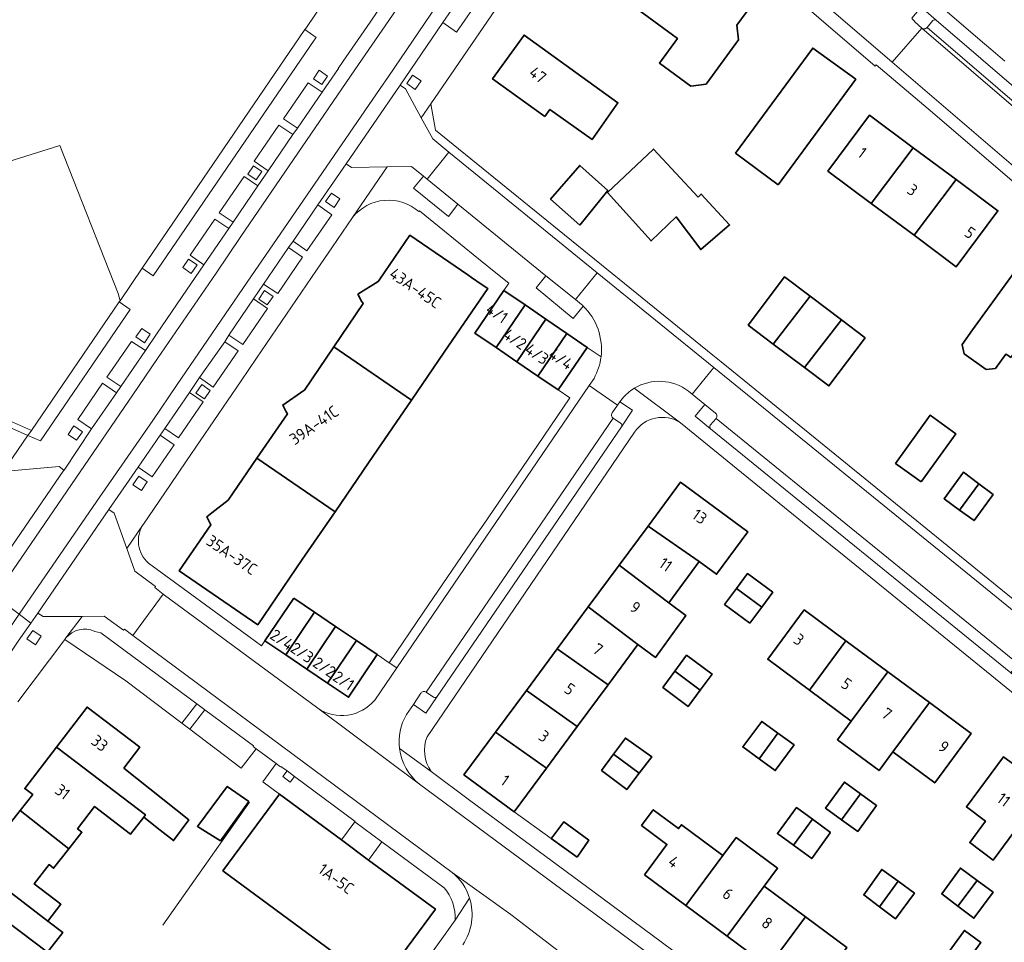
# Model space of a CAD drawing. Extents: x 150256 to 156914, y 461459 to 469481.
# Tile 338 of 656: x 155638 to 155753, y 463819 to 463927. Entities that reach past the tile are written whole.
import ezdxf
from ezdxf.enums import TextEntityAlignment as Align

# ---------------------------------------------------------------- set-up
doc = ezdxf.new("R2010")
doc.units = 0
doc.header["$LTSCALE"] = 0.75
for name, color, linetype, lineweight in [('B-RO-GR-BEPLANTING_CULTUUR_HEESTERS-GV', 251, 'CONTINUOUS', 18), ('B-RO-GR-GROENVOORZIENING-GV', 251, 'CONTINUOUS', 18), ('B-RO-GR-HAAG-GV', 251, 'CONTINUOUS', 13), ('B-RO-IE-TERREINAFSCHEIDING_KUNSTMATIG_HEKWERK-G', 251, 'IE-TERREINAFSCHEIDING-KUNSTMATIG', 18), ('B-RO-OG-BEBOUWING-GV', 6, 'CONTINUOUS', 35), ('B-RO-OG-BEBOUWING-T18', 1, 'CONTINUOUS', 18), ('B-RO-OG-TERREIN_CULTUURSCHEIDING-GV', 251, 'CONTINUOUS', 18), ('B-RO-OG-TERREIN_ONBEGROEID-GV', 251, 'CONTINUOUS', 18), ('B-RO-VH-VERHARDING_ASFALT-GV', 251, 'CONTINUOUS', 18), ('B-RO-VH-VERHARDING_BETONSTRAATSTEEN-GV', 251, 'CONTINUOUS', 18), ('B-RO-VH-VERHARDING_STRAATBAKSTEEN-GV', 251, 'CONTINUOUS', 18), ('B-RO-VH-VERHARDING_TEGEL-GV', 251, 'CONTINUOUS', 18)]:
    doc.layers.add(name, color=color, linetype=linetype, lineweight=lineweight)
doc.styles.add('NLCS-ISO-M200-T18', font='NLCS-ISO.ttf', dxfattribs={"height": 360})
doc.linetypes.add('IE-TERREINAFSCHEIDING-KUNSTMATIG', pattern='A,4,[82,NLCS.SHX,S=0.75,R=90,X=0,Y=0],4,-2', length=10)

msp = doc.modelspace()

# ---------------------------------------------------------------- linework, layer by layer
at = {"layer": 'B-RO-GR-BEPLANTING_CULTUUR_HEESTERS-GV'}
for points in [[(155647.009, 463855.699, 0.3451385), (155643.659, 463854.931)], [(155688.998, 463822.058, 0.188933), (155687.718, 463825.848)]]:
    msp.add_lwpolyline(points, format="xyb", dxfattribs=at)
for points in [[(155657.17, 463844.994), (155658.896, 463847.272), (155647.722, 463855.527), (155647.009, 463855.699)], [(155643.659, 463854.931), (155643.537, 463854.768), (155650.652, 463849.937), (155657.17, 463844.994)], [(155687.718, 463825.848), (155680.472, 463831.177), (155678.918, 463829.07), (155686.699, 463823.332)], [(155686.699, 463823.332), (155680.124, 463814.418), (155682.36, 463812.769), (155688.998, 463822.058)]]:
    msp.add_lwpolyline(points, dxfattribs=at)
for points in [[(155659.826, 463846.58), (155658.093, 463844.294), (155664.075, 463839.758), (155665.82, 463842.033), (155665.477, 463842.306), (155665.521, 463842.361)], [(155675.751, 463831.407), (155677.313, 463833.525), (155677.349, 463833.573), (155670.281, 463838.81), (155669.793, 463838.152), (155668.928, 463838.793), (155669.416, 463839.451), (155668.706, 463839.977), (155668.659, 463839.913), (155668.133, 463840.309), (155666.592, 463838.16), (155668.528, 463836.733)]]:
    msp.add_lwpolyline(points, close=True, dxfattribs=at)
at = {"layer": 'B-RO-GR-GROENVOORZIENING-GV'}
for points in [[(155745.041, 463926.872), (155743.277, 463928.386), (155742.203, 463927.114)], [(155742.567, 463926.681), (155743.353, 463925.947)], [(155743.967, 463926.035), (155744.647, 463926.826)], [(155703.014, 463894.341), (155699.584, 463897.123), (155698.426, 463895.716), (155702.756, 463892.151), (155703.915, 463893.588)], [(155703.736, 463893.755), (155703.014, 463894.341)], [(155708.36, 463879.535), (155709.67, 463881.454), (155708.198, 463882.441), (155707.925, 463882.051), (155707.287, 463881.143)], [(155719.314, 463881.123), (155718.09, 463882.126), (155716.959, 463880.762), (155718.755, 463879.302)], [(155707.413, 463880.537), (155708.281, 463879.962)], [(155718.726, 463879.707), (155719.388, 463880.492)], [(155685.012, 463848.484), (155684.131, 463847.194)], [(155684.131, 463847.194), (155685.596, 463846.186), (155686.908, 463848.107)], [(155686.482, 463848.027), (155685.629, 463848.607)]]:
    msp.add_lwpolyline(points, dxfattribs=at)
for points in [[(155742.203, 463927.114, 0.0287514), (155742.567, 463926.681)], [(155744.647, 463926.826, -0.4008851), (155745.041, 463926.872)], [(155743.353, 463925.947, 0.4199728), (155743.967, 463926.035)], [(155703.915, 463893.588, 0.0057734), (155703.736, 463893.755)], [(155707.287, 463881.143, 0.4093844), (155707.413, 463880.537)], [(155719.388, 463880.492, 0.4246441), (155719.314, 463881.123)], [(155708.281, 463879.962, -0.4002022), (155708.36, 463879.535)], [(155718.755, 463879.302, -0.3974385), (155718.726, 463879.707)], [(155685.629, 463848.607, 0.4457605), (155685.012, 463848.484)], [(155686.908, 463848.107, -0.4081637), (155686.482, 463848.027)]]:
    msp.add_lwpolyline(points, format="xyb", dxfattribs=at)
for points in [[(155671.5, 463925.779), (155652.556, 463897.996), (155653.814, 463897.092), (155672.593, 463924.563), (155672.809, 463924.879)], [(155672.481, 463920.056), (155673.473, 463919.38), (155674.149, 463920.372), (155673.157, 463921.048)], [(155683.363, 463919.488), (155684.355, 463918.812), (155685.031, 463919.804), (155684.039, 463920.48)], [(155664.832, 463908.944), (155665.824, 463908.268), (155666.5, 463909.26), (155665.508, 463909.936)], [(155689.329, 463905.439), (155685.727, 463908.369), (155685.306, 463908.71), (155684.158, 463907.316), (155688.207, 463904.036)], [(155639.634, 463879.109), (155634.383, 463881.418), (155632.402, 463887.748), (155626.101, 463907.005), (155625.433, 463906.795), (155631.735, 463887.535), (155633.81, 463880.905), (155639.232, 463878.521)], [(155673.911, 463905.758), (155674.903, 463905.082), (155675.579, 463906.074), (155674.587, 463906.75)], [(155657.264, 463898.069), (155658.256, 463897.393), (155658.932, 463898.385), (155657.94, 463899.061)], [(155666.128, 463894.395), (155667.12, 463893.719), (155667.796, 463894.711), (155666.804, 463895.387)], [(155639.232, 463878.521), (155640.693, 463877.879), (155651.146, 463893.197), (155649.868, 463894.08), (155639.634, 463879.109)], [(155651.813, 463889.99), (155652.805, 463889.314), (155653.481, 463890.306), (155652.489, 463890.982)], [(155658.811, 463883.446), (155659.803, 463882.77), (155660.479, 463883.762), (155659.487, 463884.438)], [(155643.909, 463878.639), (155644.901, 463877.963), (155645.577, 463878.955), (155644.585, 463879.631)], [(155651.471, 463872.781), (155652.462, 463872.104), (155653.138, 463873.096), (155652.147, 463873.772)], [(155639.125, 463854.826), (155640.117, 463854.15), (155640.793, 463855.142), (155639.801, 463855.818)]]:
    msp.add_lwpolyline(points, close=True, dxfattribs=at)
at = {"layer": 'B-RO-GR-HAAG-GV'}
for points in [[(155672.593, 463924.563), (155672.809, 463924.879), (155671.5, 463925.779), (155652.556, 463897.996), (155653.814, 463897.092)], [(155639.232, 463878.521), (155639.634, 463879.109), (155634.383, 463881.418), (155632.402, 463887.748), (155626.101, 463907.005), (155625.433, 463906.795), (155631.735, 463887.535), (155633.81, 463880.905)], [(155639.232, 463878.521), (155640.693, 463877.879), (155651.146, 463893.197), (155649.868, 463894.08), (155639.634, 463879.109)]]:
    msp.add_lwpolyline(points, close=True, dxfattribs=at)
at = {"layer": 'B-RO-IE-TERREINAFSCHEIDING_KUNSTMATIG_HEKWERK-G'}
for points in [[(155650.652, 463849.937), (155657.17, 463844.994)], [(155657.17, 463844.994), (155658.093, 463844.294)], [(155658.093, 463844.294), (155664.075, 463839.758)], [(155665.047, 463835.797), (155654.944, 463821.472)], [(155700.192, 463831.564), (155695.857, 463834.686)]]:
    msp.add_lwpolyline(points, dxfattribs=at)
at = {"layer": 'B-RO-OG-BEBOUWING-GV'}
for points in [[(155721.966, 463930.212), (155717.932, 463933.174), (155716.837, 463931.683), (155713.949, 463933.804), (155709.962, 463928.376), (155714.897, 463924.751), (155712.791, 463921.884), (155716.454, 463919.193), (155718.238, 463919.446), (155722.024, 463924.6), (155721.819, 463926.292), (155723.553, 463928.653), (155721.778, 463929.956)], [(155699.444, 463915.653), (155700.043, 463916.484), (155704.951, 463912.967), (155707.954, 463917.264), (155697.033, 463925.138), (155693.358, 463920.042)], [(155726.626, 463907.692), (155735.664, 463919.992), (155730.659, 463923.622), (155721.661, 463911.399)], [(155742.365, 463912.031), (155737.27, 463915.823), (155732.416, 463909.301), (155737.475, 463905.536)], [(155717.326, 463906.278), (155712.121, 463911.876), (155706.76, 463906.804), (155711.818, 463901.177), (155714.763, 463903.976), (155717.602, 463900.16), (155720.968, 463903.042), (155717.659, 463906.63)], [(155742.365, 463912.031), (155737.475, 463905.536), (155742.462, 463901.824), (155747.346, 463908.324)], [(155703.539, 463903.019), (155706.78, 463907.031), (155703.51, 463909.958), (155700.124, 463906.018)], [(155742.462, 463901.824), (155747.383, 463898.162), (155752.237, 463904.684), (155747.346, 463908.324)], [(155687.71, 463888.21), (155692.79, 463895.638), (155692.037, 463896.153), (155690.915, 463896.92), (155690.468, 463897.226), (155683.724, 463901.839), (155680.221, 463896.718), (155680.03, 463896.439), (155677.667, 463894.959), (155678.107, 463894.164), (155678.272, 463893.865), (155674.852, 463888.825), (155683.898, 463882.637)], [(155753.743, 463887.579), (155759.334, 463895.208), (155755.621, 463897.884), (155754.81, 463898.47), (155749.273, 463890.811), (155748.05, 463889.12), (155748.057, 463889.088), (155748.313, 463888.004), (155750.849, 463886.184), (155751.938, 463886.307), (155753.161, 463888), (155753.418, 463887.814)], [(155726.058, 463889.166), (155730.343, 463894.728), (155727.366, 463896.975), (155723.137, 463891.37)], [(155697.141, 463893.719), (155694.666, 463895.408), (155691.279, 463890.444), (155693.773, 463888.742)], [(155730.343, 463894.728), (155726.058, 463889.166), (155729.707, 463886.412), (155733.988, 463891.978)], [(155697.141, 463893.719), (155693.773, 463888.742), (155696.205, 463887.083), (155699.573, 463892.06)], [(155698.637, 463885.424), (155702.006, 463890.4), (155699.573, 463892.06), (155696.205, 463887.083)], [(155733.988, 463891.978), (155729.707, 463886.412), (155732.533, 463884.28), (155736.762, 463889.885)], [(155702.006, 463890.4), (155698.637, 463885.424), (155700.995, 463883.816), (155704.381, 463888.779)], [(155671.366, 463883.751), (155668.909, 463882.058), (155669.324, 463881.271), (155669.455, 463881.023), (155665.907, 463875.862), (155675.006, 463869.638), (155678.902, 463875.334), (155679.919, 463876.819), (155683.898, 463882.637), (155674.852, 463888.825), (155671.448, 463883.808)], [(155743.277, 463873.109), (155747.328, 463878.699), (155744.33, 463880.872), (155740.309, 463875.262)], [(155665.907, 463875.862), (155663.129, 463871.821), (155662.541, 463870.965), (155660.668, 463869.509), (155660.063, 463869.038), (155660.548, 463868.121), (155656.857, 463862.733), (155666.004, 463856.476), (155671.198, 463864.07), (155675.006, 463869.638)], [(155747.771, 463869.818), (155749.993, 463872.895), (155748.213, 463874.232), (155745.958, 463871.141)], [(155717.439, 463863.837), (155719.455, 463862.344), (155723.109, 463867.279), (155715.261, 463873.09), (155711.469, 463867.969)], [(155749.993, 463872.895), (155747.771, 463869.818), (155749.448, 463868.595), (155751.667, 463871.637)], [(155708.093, 463863.408), (155713.874, 463859.022), (155717.439, 463863.837), (155711.469, 463867.969)], [(155710.289, 463854.179), (155712.342, 463852.66), (155715.89, 463857.529), (155713.874, 463859.022), (155708.093, 463863.408), (155704.499, 463858.554)], [(155721.771, 463860.709), (155724.713, 463858.532), (155725.993, 463860.26), (155723.05, 463862.439)], [(155723.32, 463856.651), (155724.713, 463858.532), (155721.771, 463860.709), (155720.387, 463858.838)], [(155670.197, 463859.573), (155666.841, 463854.604), (155669.276, 463852.959), (155672.632, 463857.928)], [(155669.276, 463852.959), (155671.711, 463851.315), (155675.067, 463856.283), (155672.632, 463857.928)], [(155704.499, 463858.554), (155700.894, 463853.685), (155706.816, 463849.488), (155710.289, 463854.179)], [(155734.53, 463854.599), (155729.668, 463858.2), (155725.418, 463852.462), (155730.28, 463848.861)], [(155671.711, 463851.315), (155674.147, 463849.67), (155677.502, 463854.639), (155675.067, 463856.283)], [(155677.502, 463854.639), (155674.147, 463849.67), (155676.58, 463848.026), (155679.936, 463852.995)], [(155734.53, 463854.599), (155730.28, 463848.861), (155735.142, 463845.26), (155739.392, 463850.998)], [(155703.22, 463844.632), (155706.816, 463849.488), (155700.894, 463853.685), (155697.299, 463848.829)], [(155714.589, 463851.053), (155717.56, 463848.865), (155718.936, 463850.723), (155715.969, 463852.926)], [(155717.56, 463848.865), (155714.589, 463851.053), (155713.209, 463849.179), (155716.153, 463846.966)], [(155739.392, 463850.998), (155735.142, 463845.26), (155733.532, 463843.086), (155738.394, 463839.485), (155740.004, 463841.659), (155744.254, 463847.397)], [(155699.625, 463839.776), (155703.22, 463844.632), (155697.299, 463848.829), (155693.704, 463843.974)], [(155654.648, 463832.556), (155656.202, 463831.335), (155657.964, 463833.734), (155650.408, 463839.774), (155652.261, 463842.202), (155646.122, 463846.888), (155642.559, 463842.219), (155644.817, 463840.508), (155652.927, 463834.342), (155652.719, 463834.072)], [(155744.254, 463847.397), (155740.004, 463841.659), (155744.869, 463838.056), (155749.118, 463843.794)], [(155724.401, 463840.868), (155726.585, 463843.86), (155724.719, 463845.214), (155722.511, 463842.248)], [(155695.857, 463834.686), (155699.625, 463839.776), (155693.704, 463843.974), (155690.025, 463839.004)], [(155707.447, 463841.396), (155710.449, 463839.191), (155711.898, 463841.096), (155708.832, 463843.281)], [(155726.585, 463843.86), (155724.401, 463840.868), (155726.29, 463839.489), (155728.484, 463842.482)], [(155643.993, 463830.365), (155645.518, 463832.305), (155645.012, 463832.703), (155647.008, 463835.319), (155651.195, 463832.093), (155652.719, 463834.072), (155652.927, 463834.342), (155644.817, 463840.508), (155642.559, 463842.219), (155638.872, 463837.388), (155639.794, 463836.685), (155638.328, 463834.82)], [(155707.447, 463841.396), (155706.062, 463839.51), (155708.992, 463837.276), (155710.449, 463839.191)], [(155757.863, 463837.393), (155752.881, 463841.094), (155748.55, 463835.264), (155750.776, 463833.611), (155748.947, 463831.104), (155751.672, 463829.042), (155753.532, 463831.563)], [(155664.948, 463835.867), (155662.454, 463837.646), (155658.981, 463832.976), (155661.654, 463831.308)], [(155736.201, 463836.793), (155734.343, 463838.15), (155732.124, 463835.118), (155734.016, 463833.757)], [(155680.124, 463814.418), (155686.699, 463823.332), (155678.918, 463829.07), (155675.751, 463831.407), (155668.528, 463836.733), (155661.954, 463827.818)], [(155734.016, 463833.757), (155735.908, 463832.395), (155738.089, 463835.413), (155736.201, 463836.793)], [(155711.051, 463827.361), (155715.869, 463823.785), (155720.186, 463829.601), (155715.368, 463833.177), (155715.036, 463832.729), (155712.081, 463834.923), (155710.721, 463833.092), (155713.674, 463830.894)], [(155728.432, 463830.795), (155730.617, 463833.831), (155728.757, 463835.185), (155726.54, 463832.156)], [(155632.408, 463828.994), (155641.546, 463821.93), (155643.07, 463823.928), (155639.977, 463826.288), (155641.693, 463828.538), (155642.227, 463828.118), (155643.993, 463830.365), (155638.328, 463834.82), (155636.502, 463832.499), (155635.604, 463833.184)], [(155730.617, 463833.831), (155728.432, 463830.795), (155730.543, 463829.247), (155732.701, 463832.256), (155732.708, 463832.266)], [(155703.199, 463829.388), (155704.556, 463831.383), (155701.677, 463833.531), (155700.39, 463831.827), (155700.192, 463831.564)], [(155715.869, 463823.785), (155720.686, 463820.209), (155725.005, 463826.024), (155726.555, 463828.111), (155721.736, 463831.689), (155720.186, 463829.601)], [(155641.546, 463821.93), (155632.408, 463828.994), (155629.203, 463824.794), (155635.339, 463820.113), (155636.752, 463821.966), (155641.522, 463818.327), (155643.287, 463820.643)], [(155747.561, 463823.7), (155749.824, 463826.679), (155747.862, 463828.135), (155745.691, 463825.121)], [(155738.61, 463827.85), (155736.592, 463825.01), (155738.443, 463823.632), (155740.601, 463826.595), (155738.701, 463827.978)], [(155725.005, 463826.024), (155720.686, 463820.209), (155725.504, 463816.633), (155729.822, 463822.449)], [(155740.601, 463826.595), (155738.443, 463823.632), (155740.315, 463822.238), (155742.376, 463825.043), (155742.5, 463825.212)], [(155749.824, 463826.679), (155747.561, 463823.7), (155749.43, 463822.28), (155751.664, 463825.314)], [(155729.822, 463822.449), (155725.504, 463816.633), (155730.321, 463813.056), (155734.64, 463818.872)], [(155748.055, 463816.472), (155750.237, 463819.48), (155748.329, 463820.864), (155748.207, 463820.695), (155746.123, 463817.822)]]:
    msp.add_lwpolyline(points, close=True, dxfattribs=at)
msp.add_lwpolyline([(155631.59, 463923.036, -0.0788923), (155638.974, 463931.711)], format="xyb", dxfattribs=at)
at = {"layer": 'B-RO-OG-TERREIN_CULTUURSCHEIDING-GV'}
msp.add_lwpolyline([(155649.97, 463894.212), (155649.747, 463895.059), (155642.934, 463912.297), (155626.101, 463907.005), (155632.402, 463887.748), (155634.383, 463881.418), (155639.634, 463879.109), (155649.868, 463894.08)], close=True, dxfattribs=at)
at = {"layer": 'B-RO-OG-TERREIN_ONBEGROEID-GV'}
msp.add_lwpolyline([(155670.281, 463838.81), (155669.416, 463839.451), (155668.928, 463838.793), (155669.793, 463838.152)], close=True, dxfattribs=at)
at = {"layer": 'B-RO-VH-VERHARDING_ASFALT-GV'}
for points in [[(155694.318, 463949.019), (155691.457, 463944.779), (155690.937, 463943.956), (155688.13, 463939.908), (155686.923, 463938.14), (155684.071, 463933.923), (155683.53, 463933.193), (155680.723, 463929.062), (155679.087, 463926.665), (155675.951, 463922.092), (155675.375, 463921.252), (155675.397, 463921.237), (155673.491, 463918.504), (155670.619, 463914.31), (155670.085, 463913.566), (155667.213, 463909.316), (155666.023, 463907.592), (155663.123, 463903.361), (155662.634, 463902.629), (155659.744, 463898.394), (155657.687, 463895.418), (155654.298, 463890.428)], [(155654.298, 463890.428), (155652.937, 463888.427), (155650.05, 463884.209), (155649.542, 463883.467), (155646.652, 463879.273), (155643.452, 463874.464), (155643.421, 463874.487), (155634.274, 463861.196), (155634.336, 463861.152), (155634.06, 463860.794), (155635.381, 463859.807), (155644.827, 463873.531), (155651.453, 463883.249), (155654.34, 463887.467), (155661.148, 463897.436), (155664.038, 463901.671), (155677.325, 463921.082), (155680.491, 463925.707), (155682.127, 463928.104), (155692.866, 463943.828), (155695.727, 463948.068), (155695.852, 463948.287)], [(155695.852, 463948.287), (155695.727, 463948.068), (155692.866, 463943.828), (155682.127, 463928.104), (155680.491, 463925.707), (155677.325, 463921.082), (155664.038, 463901.671), (155661.148, 463897.436), (155654.34, 463887.467), (155651.453, 463883.249), (155644.827, 463873.531), (155635.381, 463859.807), (155638.222, 463857.684), (155647.27, 463870.845), (155653.773, 463880.272), (155656.638, 463884.47), (155665.278, 463897.093), (155668.188, 463901.354), (155680.258, 463918.924), (155681.231, 463920.34), (155686.174, 463927.569), (155696.624, 463942.752)], [(155696.624, 463942.752), (155686.174, 463927.569), (155681.231, 463920.34), (155680.258, 463918.924), (155668.188, 463901.354), (155665.278, 463897.093), (155656.638, 463884.47), (155653.773, 463880.272), (155647.27, 463870.845), (155638.222, 463857.684), (155639.591, 463856.661), (155640.391, 463857.838), (155648.671, 463869.882), (155652.087, 463874.822)], [(155652.087, 463874.822), (155654.63, 463878.54), (155655.177, 463879.314), (155658.042, 463883.512), (155659.213, 463885.273), (155662.155, 463889.425), (155662.637, 463890.198), (155665.52, 463894.44), (155666.682, 463896.134), (155669.592, 463900.395), (155670.129, 463901.137), (155672.986, 463905.366), (155676.32, 463910.157), (155682.58, 463919.302), (155687.577, 463926.61), (155690.46, 463930.83), (155691.646, 463932.559), (155694.514, 463936.769), (155695.06, 463937.52), (155697.981, 463941.728)], [(155731.469, 463936.068), (155730.023, 463937.277), (155728.961, 463938.19), (155725.72, 463934.193), (155739.901, 463922), (155743.353, 463925.947), (155742.567, 463926.681)], [(155707.287, 463881.143), (155707.925, 463882.051), (155704.617, 463884.337), (155682.192, 463851.455), (155679.633, 463847.703)], [(155685.629, 463848.607), (155707.413, 463880.537)], [(155683.327, 463846.017), (155684.131, 463847.194), (155685.012, 463848.484)], [(155672.996, 463846.741), (155684.856, 463837.908)], [(155702.148, 463817.62), (155695.471, 463822.72), (155688.651, 463827.623)]]:
    msp.add_lwpolyline(points, dxfattribs=at)
for points in [[(155742.567, 463926.681, -0.0287514), (155742.203, 463927.114)], [(155707.413, 463880.537, -0.4093844), (155707.287, 463881.143)], [(155685.012, 463848.484, -0.4457605), (155685.629, 463848.607)], [(155679.633, 463847.703, -0.3851249), (155672.996, 463846.741)], [(155682.524, 463842.04, -0.1652167), (155683.327, 463846.017)], [(155684.856, 463837.908, -0.1951783), (155682.524, 463842.04)], [(155688.651, 463827.623, -0.1473433), (155690.685, 463824.64)], [(155690.685, 463824.64, -0.2309356), (155689.879, 463819.21)]]:
    msp.add_lwpolyline(points, format="xyb", dxfattribs=at)
for points in [[(155739.901, 463922), (155790.454, 463878.679), (155814.95, 463857.634), (155818.401, 463861.587), (155818.089, 463861.859), (155743.353, 463925.947)], [(155702.148, 463817.62), (155714.597, 463808.377), (155718.153, 463813.267), (155684.856, 463837.908), (155672.996, 463846.741), (155654.978, 463860.041), (155651.449, 463855.217), (155688.651, 463827.623), (155695.471, 463822.72)], [(155639.591, 463856.661), (155638.222, 463857.684), (155633.304, 463850.587), (155634.695, 463849.608), (155635.572, 463850.832), (155636.191, 463851.718), (155638.11, 463854.551)]]:
    msp.add_lwpolyline(points, close=True, dxfattribs=at)
at = {"layer": 'B-RO-VH-VERHARDING_BETONSTRAATSTEEN-GV'}
for points in [[(155744.647, 463926.826), (155743.967, 463926.035), (155818.07, 463862.442), (155818.746, 463863.249)], [(155818.7, 463863.672), (155745.041, 463926.872)], [(155743.353, 463925.947), (155818.089, 463861.859)], [(155818.07, 463862.442), (155743.967, 463926.035)], [(155705.553, 463897.463), (155703.014, 463894.341), (155703.736, 463893.755)], [(155716.203, 463883.671), (155716.619, 463883.331), (155719.144, 463886.415), (155705.553, 463897.463)], [(155801.497, 463819.495), (155747.872, 463863.114), (155719.144, 463886.415), (155716.619, 463883.331), (155718.09, 463882.126), (155719.314, 463881.123)], [(155705.176, 463885.157), (155704.617, 463884.337), (155707.925, 463882.051), (155708.198, 463882.441), (155708.444, 463882.791)], [(155707.413, 463880.537), (155685.629, 463848.607), (155686.482, 463848.027)], [(155708.281, 463879.962), (155707.413, 463880.537)], [(155718.755, 463879.302), (155753.736, 463850.866), (155754.584, 463851.911), (155719.388, 463880.492), (155718.726, 463879.707)], [(155719.388, 463880.492), (155754.584, 463851.911), (155758.742, 463848.534)], [(155686.908, 463848.107), (155708.36, 463879.535)]]:
    msp.add_lwpolyline(points, dxfattribs=at)
for points in [[(155745.041, 463926.872, 0.4008851), (155744.647, 463926.826)], [(155743.967, 463926.035, -0.4199728), (155743.353, 463925.947)], [(155703.736, 463893.755, -0.0057734), (155703.915, 463893.588)], [(155703.915, 463893.588, -0.2353822), (155705.994, 463887.679)], [(155705.994, 463887.679, -0.0951808), (155705.176, 463885.157)], [(155709.867, 463884.01, -0.3069755), (155716.203, 463883.671)], [(155708.444, 463882.791, -0.0832997), (155709.867, 463884.01)], [(155719.314, 463881.123, -0.4246441), (155719.388, 463880.492)], [(155708.36, 463879.535, 0.4002022), (155708.281, 463879.962)], [(155718.726, 463879.707, 0.3974385), (155718.755, 463879.302)], [(155686.482, 463848.027, 0.4081637), (155686.908, 463848.107)]]:
    msp.add_lwpolyline(points, format="xyb", dxfattribs=at)
msp.add_lwpolyline([(155685.727, 463908.369), (155689.329, 463905.439), (155699.584, 463897.123), (155703.014, 463894.341), (155705.553, 463897.463), (155688.254, 463911.502)], close=True, dxfattribs=at)
at = {"layer": 'B-RO-VH-VERHARDING_STRAATBAKSTEEN-GV'}
msp.add_lwpolyline([(155658.093, 463844.294), (155659.826, 463846.58), (155658.896, 463847.272), (155657.17, 463844.994)], close=True, dxfattribs=at)
at = {"layer": 'B-RO-VH-VERHARDING_TEGEL-GV'}
for points in [[(155633.666, 463875.854), (155635.744, 463874.683), (155636.362, 463874.318), (155639.189, 463878.458), (155639.232, 463878.521), (155633.81, 463880.905), (155631.735, 463887.535), (155625.433, 463906.795), (155620.132, 463922.996), (155620.089, 463923.127), (155619.726, 463924.236), (155599.577, 463985.224)], [(155690.46, 463930.83), (155692.072, 463929.723), (155689.156, 463925.48), (155687.577, 463926.61), (155682.58, 463919.302), (155683.201, 463918.873), (155685.054, 463915.514), (155686.155, 463917.122), (155705.377, 463945.207), (155706.476, 463946.814), (155702.779, 463946.788), (155702.217, 463947.28)], [(155725.72, 463934.193), (155711.407, 463946.48), (155710.981, 463946.846), (155706.476, 463946.814), (155705.377, 463945.207), (155711.461, 463944.676), (155725.017, 463933.053), (155724.821, 463932.825), (155737.922, 463921.534), (155738.046, 463921.678), (155744.121, 463916.544), (155763.602, 463899.878), (155790.733, 463876.708), (155821.505, 463850.229), (155824.502, 463847.587), (155826.32, 463846.025)], [(155824.365, 463849.547), (155814.95, 463857.634), (155790.454, 463878.679), (155739.901, 463922), (155725.72, 463934.193)], [(155753.025, 463922.121), (155751.401, 463923.493), (155750.672, 463924.109), (155744.978, 463928.968), (155743.776, 463930.446)], [(155673.711, 463929.006), (155671.591, 463925.918), (155671.5, 463925.779), (155672.809, 463924.879), (155672.593, 463924.563), (155653.814, 463897.092), (155652.556, 463897.996), (155649.97, 463894.212), (155649.868, 463894.08), (155651.146, 463893.197), (155640.693, 463877.879), (155639.232, 463878.521), (155639.189, 463878.458), (155636.362, 463874.318), (155642.886, 463874.887), (155643.421, 463874.487), (155643.452, 463874.464), (155646.652, 463879.273), (155645.048, 463880.365), (155647.911, 463884.587), (155649.542, 463883.467), (155650.05, 463884.209), (155648.432, 463885.301), (155651.3, 463889.476), (155652.937, 463888.427)], [(155652.937, 463888.427), (155654.298, 463890.428), (155657.687, 463895.418), (155659.744, 463898.394), (155658.126, 463899.513), (155660.989, 463903.719), (155662.634, 463902.629), (155663.123, 463903.361), (155661.51, 463904.462), (155664.408, 463908.691), (155666.023, 463907.592), (155667.213, 463909.316), (155665.591, 463910.452), (155668.471, 463914.655), (155670.085, 463913.566), (155670.619, 463914.31), (155669, 463915.381), (155671.89, 463919.599), (155673.491, 463918.504), (155675.397, 463921.237), (155675.375, 463921.252), (155675.951, 463922.092), (155679.087, 463926.665), (155680.723, 463929.062)], [(155742.203, 463927.114), (155743.277, 463928.386), (155745.041, 463926.872), (155818.7, 463863.672)], [(155801.792, 463820.733), (155786.567, 463832.981), (155748.612, 463863.83), (155729.08, 463879.704), (155720.007, 463887.077), (155719.031, 463887.869), (155686.712, 463914.089), (155686.155, 463917.122), (155685.054, 463915.514), (155686.411, 463913.051), (155688.254, 463911.502), (155705.553, 463897.463), (155719.144, 463886.415), (155747.872, 463863.114), (155801.497, 463819.495)], [(155699.584, 463897.123), (155689.329, 463905.439), (155688.207, 463904.036), (155684.158, 463907.316), (155685.306, 463908.71), (155683.913, 463909.838), (155681.084, 463909.796), (155677.049, 463903.904)], [(155684.773, 463904.583), (155684.844, 463904.676), (155691.737, 463899.084), (155693.93, 463897.304), (155695.237, 463896.245), (155694.666, 463895.408), (155697.141, 463893.719), (155699.573, 463892.06), (155702.006, 463890.4), (155704.381, 463888.779), (155705.994, 463887.679)], [(155703.915, 463893.588), (155702.756, 463892.151), (155698.426, 463895.716), (155699.584, 463897.123)], [(155705.994, 463887.679), (155704.381, 463888.779), (155700.995, 463883.816), (155702.369, 463882.903), (155698.582, 463877.34), (155692.339, 463868.195), (155691.424, 463866.856), (155685.323, 463857.919)], [(155685.323, 463857.919), (155681.31, 463852.035), (155682.192, 463851.455), (155704.617, 463884.337), (155705.176, 463885.157)], [(155715.244, 463879.997), (155709.867, 463884.01)], [(155709.867, 463884.01), (155715.244, 463879.997), (155731.144, 463867.074), (155734.325, 463864.489), (155792.367, 463817.312), (155796.309, 463814.099), (155800.395, 463810.777)], [(155798.652, 463816.694), (155797.991, 463817.228), (155796.871, 463815.856), (155795.061, 463817.321), (155782.575, 463827.431), (155780.636, 463829.009), (155777.282, 463831.746), (155759.645, 463846.061), (155757.665, 463847.676), (155753.736, 463850.866), (155718.755, 463879.302), (155716.959, 463880.762), (155718.09, 463882.126), (155716.619, 463883.331), (155716.203, 463883.671)], [(155708.444, 463882.791), (155708.198, 463882.441), (155709.67, 463881.454), (155708.36, 463879.535), (155686.908, 463848.107), (155685.596, 463846.186), (155684.131, 463847.194), (155683.327, 463846.017)], [(155685.738, 463843.428), (155709.912, 463878.891)], [(155652.658, 463868.152), (155650.743, 463865.347), (155651.672, 463862.698), (155654.107, 463860.908), (155654.018, 463860.794), (155654.978, 463860.041), (155672.996, 463846.741)], [(155674.147, 463849.67), (155671.711, 463851.315), (155669.276, 463852.959), (155666.841, 463854.604), (155666.444, 463854.012), (155664.982, 463855.117), (155653.271, 463863.633)], [(155638.067, 463847.486), (155643.537, 463854.768), (155643.659, 463854.931), (155645.551, 463857.449), (155641.006, 463857.415), (155640.391, 463857.838), (155639.591, 463856.661), (155638.11, 463854.551)], [(155688.651, 463827.623), (155651.449, 463855.217), (155650.472, 463855.949), (155650.385, 463855.833), (155648.123, 463857.469), (155645.551, 463857.449), (155643.659, 463854.931)], [(155647.009, 463855.699), (155647.722, 463855.527), (155658.896, 463847.272), (155659.826, 463846.58), (155665.521, 463842.361), (155665.477, 463842.306), (155665.82, 463842.033)], [(155679.633, 463847.703), (155682.192, 463851.455), (155681.31, 463852.035), (155679.936, 463852.995), (155676.58, 463848.026), (155674.147, 463849.67)], [(155665.82, 463842.033), (155668.133, 463840.309), (155668.659, 463839.913), (155668.706, 463839.977), (155669.416, 463839.451), (155670.281, 463838.81), (155677.349, 463833.573), (155677.313, 463833.525), (155680.472, 463831.177), (155687.718, 463825.848)], [(155705.193, 463825.313), (155701.922, 463827.727), (155690.686, 463836.046), (155686.207, 463839.378), (155682.524, 463842.04)], [(155682.524, 463842.04), (155686.207, 463839.378)], [(155684.856, 463837.908), (155718.153, 463813.267), (155722.15, 463810.312), (155767.957, 463776.368)], [(155690.685, 463824.64), (155688.998, 463822.058), (155682.36, 463812.769), (155676.946, 463805.194), (155675.708, 463803.461), (155673.752, 463800.724), (155662.976, 463785.361), (155662.075, 463784.084), (155640.929, 463753.924), (155639.988, 463752.593), (155630.6, 463739.216)], [(155688.998, 463822.058), (155690.685, 463824.64)], [(155769.683, 463777.525), (155735.823, 463802.608), (155705.193, 463825.313)]]:
    msp.add_lwpolyline(points, dxfattribs=at)
for points in [[(155687.577, 463926.61), (155689.156, 463925.48), (155692.072, 463929.723), (155690.46, 463930.83)], [(155672.481, 463920.056), (155673.157, 463921.048), (155674.149, 463920.372), (155673.473, 463919.38)], [(155683.363, 463919.488), (155684.039, 463920.48), (155685.031, 463919.804), (155684.355, 463918.812)], [(155670.619, 463914.31), (155673.491, 463918.504), (155671.89, 463919.599), (155669, 463915.381)], [(155685.054, 463915.514), (155683.201, 463918.873), (155682.58, 463919.302), (155676.32, 463910.157), (155676.946, 463909.735), (155681.084, 463909.796), (155683.913, 463909.838), (155685.306, 463908.71), (155685.727, 463908.369), (155688.254, 463911.502), (155686.411, 463913.051)], [(155670.085, 463913.566), (155668.471, 463914.655), (155665.591, 463910.452), (155667.213, 463909.316)], [(155657.704, 463875.544), (155664.073, 463884.875), (155665.878, 463887.518), (155672.868, 463897.76), (155674.729, 463900.485), (155677.049, 463903.904), (155681.084, 463909.796), (155676.946, 463909.735), (155676.32, 463910.157), (155672.986, 463905.366), (155674.618, 463904.228), (155671.723, 463900.025), (155670.129, 463901.137), (155669.592, 463900.395), (155671.228, 463899.29), (155668.345, 463895.064), (155666.682, 463896.134), (155665.52, 463894.44), (155667.16, 463893.313), (155664.272, 463889.119), (155662.637, 463890.198), (155662.155, 463889.425), (155663.74, 463888.379), (155660.832, 463884.159), (155659.213, 463885.273), (155658.042, 463883.512), (155659.654, 463882.42), (155656.78, 463878.23), (155655.177, 463879.314), (155654.63, 463878.54), (155656.26, 463877.434), (155653.704, 463873.708), (155652.087, 463874.822), (155648.671, 463869.882), (155649.295, 463869.477), (155650.743, 463865.347), (155652.658, 463868.152), (155652.68, 463868.185), (155655.843, 463872.818)], [(155664.832, 463908.944), (155665.508, 463909.936), (155666.5, 463909.26), (155665.824, 463908.268)], [(155663.123, 463903.361), (155666.023, 463907.592), (155664.408, 463908.691), (155661.51, 463904.462)], [(155673.911, 463905.758), (155674.587, 463906.75), (155675.579, 463906.074), (155674.903, 463905.082)], [(155672.986, 463905.366), (155670.129, 463901.137), (155671.723, 463900.025), (155674.618, 463904.228)], [(155662.634, 463902.629), (155660.989, 463903.719), (155658.126, 463899.513), (155659.744, 463898.394)], [(155669.592, 463900.395), (155666.682, 463896.134), (155668.345, 463895.064), (155671.228, 463899.29)], [(155657.264, 463898.069), (155657.94, 463899.061), (155658.932, 463898.385), (155658.256, 463897.393)], [(155666.128, 463894.395), (155666.804, 463895.387), (155667.796, 463894.711), (155667.12, 463893.719)], [(155665.52, 463894.44), (155662.637, 463890.198), (155664.272, 463889.119), (155667.16, 463893.313)], [(155651.813, 463889.99), (155652.489, 463890.982), (155653.481, 463890.306), (155652.805, 463889.314)], [(155650.05, 463884.209), (155652.937, 463888.427), (155651.3, 463889.476), (155648.432, 463885.301)], [(155659.213, 463885.273), (155660.832, 463884.159), (155663.74, 463888.379), (155662.155, 463889.425)], [(155649.542, 463883.467), (155647.911, 463884.587), (155645.048, 463880.365), (155646.652, 463879.273)], [(155658.811, 463883.446), (155659.487, 463884.438), (155660.479, 463883.762), (155659.803, 463882.77)], [(155658.042, 463883.512), (155655.177, 463879.314), (155656.78, 463878.23), (155659.654, 463882.42)], [(155643.909, 463878.639), (155644.585, 463879.631), (155645.577, 463878.955), (155644.901, 463877.963)], [(155654.63, 463878.54), (155652.087, 463874.822), (155653.704, 463873.708), (155656.26, 463877.434)], [(155636.362, 463874.318), (155635.744, 463874.683), (155632.835, 463870.539), (155631.623, 463868.816), (155631.994, 463868.095), (155632.812, 463865.033), (155633.731, 463861.591), (155634.274, 463861.196), (155643.421, 463874.487), (155642.886, 463874.887)], [(155651.471, 463872.781), (155652.147, 463873.772), (155653.138, 463873.096), (155652.462, 463872.104)], [(155648.671, 463869.882), (155640.391, 463857.838), (155641.006, 463857.415), (155645.551, 463857.449), (155648.123, 463857.469), (155650.385, 463855.833), (155650.472, 463855.949), (155651.449, 463855.217), (155654.978, 463860.041), (155654.018, 463860.794), (155654.107, 463860.908), (155651.672, 463862.698), (155650.743, 463865.347), (155649.295, 463869.477)], [(155639.125, 463854.826), (155639.801, 463855.818), (155640.793, 463855.142), (155640.117, 463854.15)], [(155678.918, 463829.07), (155680.472, 463831.177), (155677.313, 463833.525), (155675.751, 463831.407)]]:
    msp.add_lwpolyline(points, close=True, dxfattribs=at)
for points in [[(155677.049, 463903.904, -0.4284175), (155684.773, 463904.583)], [(155705.994, 463887.679, 0.2353822), (155703.915, 463893.588)], [(155705.176, 463885.157, 0.0951808), (155705.994, 463887.679)], [(155716.203, 463883.671, 0.3069755), (155709.867, 463884.01)], [(155709.867, 463884.01, 0.0832997), (155708.444, 463882.791)], [(155709.912, 463878.891, -0.4125905), (155715.244, 463879.997)], [(155653.271, 463863.633, -0.3693472), (155652.658, 463868.152)], [(155643.659, 463854.931, -0.3451385), (155647.009, 463855.699)], [(155672.996, 463846.741, 0.3851249), (155679.633, 463847.703)], [(155683.327, 463846.017, 0.1652167), (155682.524, 463842.04)], [(155686.207, 463839.378, -0.2579961), (155685.738, 463843.428)], [(155682.524, 463842.04, 0.1951783), (155684.856, 463837.908)], [(155690.685, 463824.64, 0.1473433), (155688.651, 463827.623)], [(155687.718, 463825.848, -0.188933), (155688.998, 463822.058)], [(155689.879, 463819.21, 0.2309356), (155690.685, 463824.64)]]:
    msp.add_lwpolyline(points, format="xyb", dxfattribs=at)

# ---------------------------------------------------------------- texts
at = {"layer": 'B-RO-OG-BEBOUWING-T18', "style": 'NLCS-ISO-M200-T18'}
for s, rotation, p in [('47', 324.2, (155698.633, 463920.518)), ('1', 323.3, (155736.431, 463911.461)), ('3', 323.3, (155742.28, 463907.108)), ('5', 323.3, (155748.971, 463902.128)), ('43A-45C', 325.6, (155684.367, 463895.695)), ('4/1', 325.9, (155693.877, 463892.764)), ('4/2', 325.9, (155695.961, 463889.746)), ('4/3', 325.9, (155698.533, 463888.005)), ('4/4', 325.9, (155701.32, 463887.43)), ('39A-41C', 34.6, (155672.56, 463879.716)), ('13', 324.7, (155717.489, 463869.073)), ('35A-37C', 325.6, (155662.987, 463864.604)), ('11', 324.7, (155713.526, 463863.484)), ('9', 324.7, (155709.988, 463858.494)), ('2/4', 326, (155668.836, 463854.732)), ('3', 323.5, (155729.047, 463854.752)), ('2/3', 326, (155671.186, 463853.219)), ('7', 324.7, (155705.632, 463853.616)), ('2/2', 326, (155673.777, 463851.524)), ('2/1', 326, (155676.016, 463849.958)), ('5', 324.7, (155702.348, 463848.985)), ('5', 323.5, (155734.587, 463849.579)), ('7', 323.5, (155739.281, 463846.103)), ('3', 324.7, (155699.351, 463843.492)), ('33', 322.6, (155647.595, 463842.681)), ('9', 323.5, (155745.917, 463842.258)), ('1', 324.7, (155694.818, 463838.364)), ('31', 322.6, (155643.273, 463837.018)), ('11', 323.4, (155752.901, 463836.096)), ('4', 323.4, (155714.462, 463828.868)), ('1A-5C', 323.6, (155675.144, 463826.884)), ('6', 323.4, (155720.776, 463825.124)), ('8', 323.4, (155725.342, 463821.734))]:
    msp.add_text(s, height=1.35, rotation=rotation, dxfattribs=at).set_placement(p, align=Align.MIDDLE)

doc.saveas('drawing.dxf')
